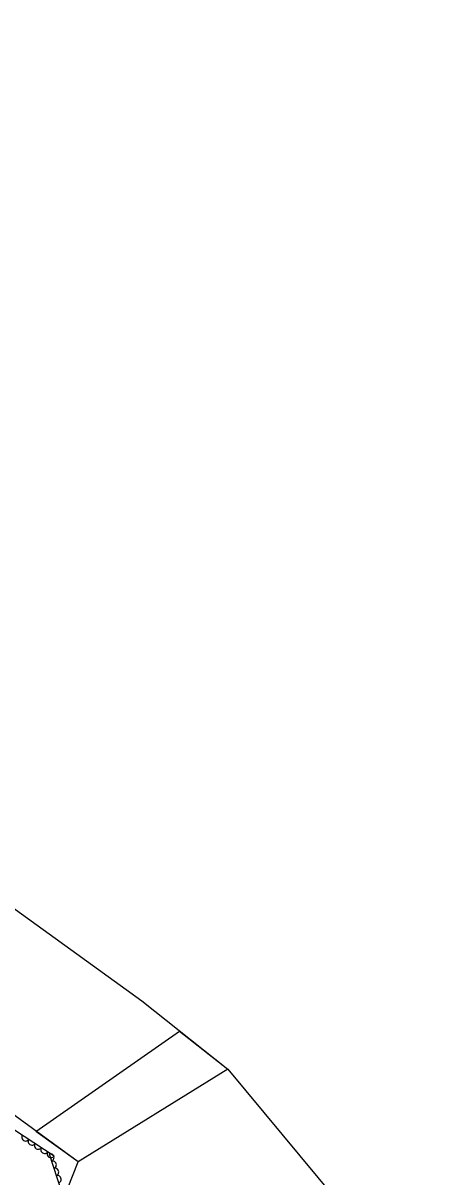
# Model space of a CAD drawing. Extents: x 1746719 to 1766531, y 631721 to 662391.
# Drawn here: x 1757419 to 1757631, y 645325 to 645932 of the extents above; entities that cross this region are included whole.
import ezdxf

# ---------------------------------------------------------------- set-up
doc = ezdxf.new("R2010")
doc.units = 0
doc.layers.add('SURVEY - AERIAL SURVEY - Photo Control - Points - Locators', color=7, linetype='Continuous')
doc.layers.add('SURVEY - AERIAL SURVEY - Photo Control with Text', color=7, linetype='Continuous')

msp = doc.modelspace()

# ---------------------------------------------------------------- linework, layer by layer
at = {"layer": 'SURVEY - AERIAL SURVEY - Photo Control - Points - Locators'}
for points in [[(1757291.94, 645546.75), (1757380.93, 645490.61), (1757481.61, 645417.77), (1757526.95, 645381.86), (1757448.22, 645333.19), (1757374.17, 645387.09), (1757293.32, 645450.07), (1757216.12, 645505.27), (1757236.85, 645540.38), (1757286.25, 645521.08), (1757291.94, 645546.75)], [(1757442.57, 645318.98), (1757448.22, 645333.19), (1757425.94, 645349.14), (1757501.48, 645401.97)], [(1757501.48, 645401.97), (1757526.95, 645381.86), (1757630.99, 645256.61)]]:
    msp.add_lwpolyline(points, dxfattribs=at)
at = {"layer": 'SURVEY - AERIAL SURVEY - Photo Control with Text'}
for points in [[(1757435.56, 645336.21), (1757393.26, 645363.83), (1757325.18, 645416.52), (1757271.74, 645457.62), (1757240.37, 645479.15), (1757204.56, 645508.64), (1757206.91, 645523.44), (1757214.81, 645528.99), (1757192.59, 645546.41), (1757171.28, 645547.58), (1757132.62, 645579.93), (1757097.24, 645608.79), (1757052.39, 645641.54), (1757022.55, 645660.45), (1756989.65, 645695.77), (1756930.89, 645730.56), (1756898.03, 645745.84), (1756864.73, 645788.87), (1756847.34, 645805.21), (1756825.4, 645807.32), (1756776.27, 645858.62), (1756725.31, 645897.06), (1756695.58, 645927.68), (1756681.41, 645952.8)], [(1757433.01, 645337.36), (1757439.33, 645317.93)]]:
    msp.add_lwpolyline(points, dxfattribs=at)
for centre, major_axis in [((1757420.49, 645346.05), (-1.67, 1.09)), ((1757423.84, 645343.86), (-1.67, 1.09)), ((1757427.19, 645341.68), (-1.67, 1.09)), ((1757430.54, 645339.49), (-1.67, 1.09)), ((1757433.89, 645337.3), (-1.67, 1.09)), ((1757433.63, 645335.46), (0.62, -1.9)), ((1757434.87, 645331.65), (0.62, -1.9)), ((1757436.1, 645327.85), (0.62, -1.9)), ((1757437.34, 645324.04), (0.62, -1.9))]:
    msp.add_ellipse(centre, major_axis=major_axis, ratio=0.940188, start_param=0, end_param=3.141593, dxfattribs=at)

doc.saveas('drawing.dxf')
